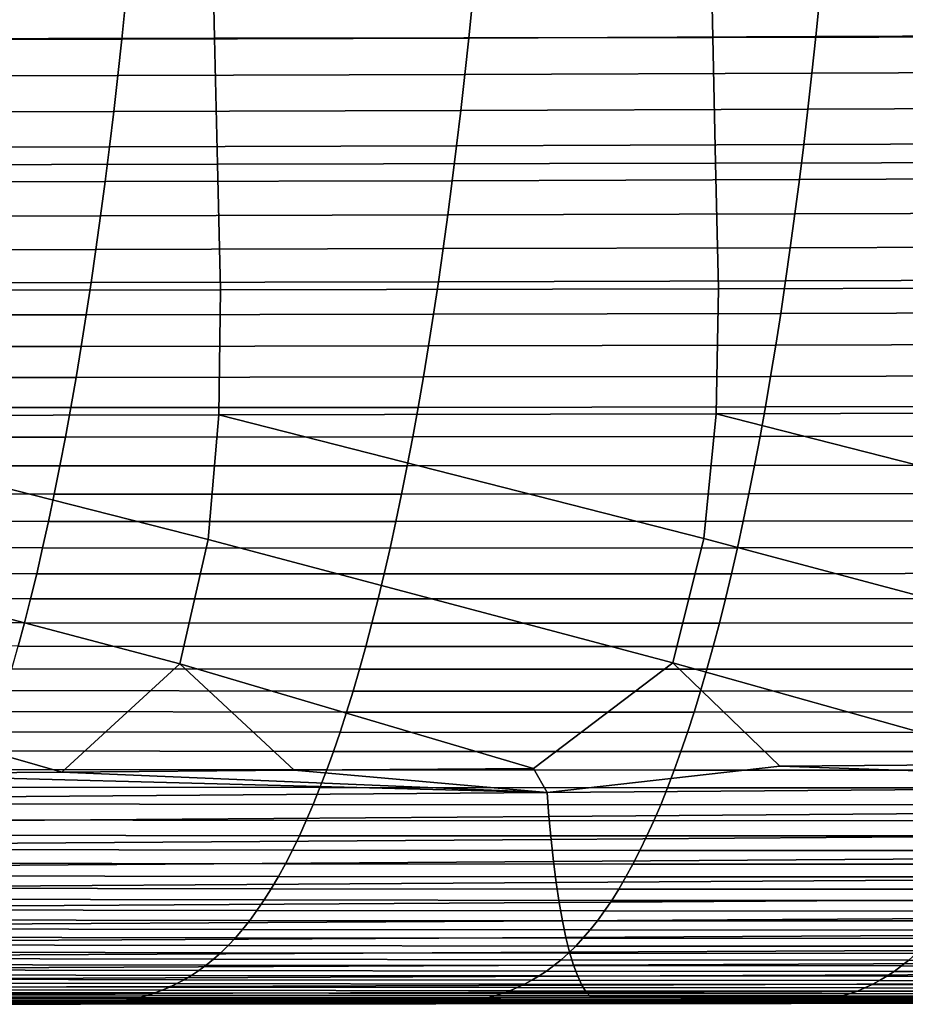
# Model space of a CAD drawing. Header units: metres. Extents: x -23 to 242, y -40 to 23.
# Tile 350 of 450: x 84 to 91, y -17 to -9. Entities that reach past the tile are written whole.
import ezdxf

# ---------------------------------------------------------------- set-up
doc = ezdxf.new("R2010")
doc.units = ezdxf.units.M
doc.layers.add('solid_10171013', color=7, linetype='CONTINUOUS')

msp = doc.modelspace()

# ---------------------------------------------------------------- linework, layer by layer
at = {"layer": 'solid_10171013'}
for points in [[(85.656242, -8.126645, 280.952911), (81.674057, -8.131844, 280.263519), (81.695641, -9.142033, 280.115051), (85.677139, -9.136181, 280.804352)], [(89.639305, -8.120321, 281.640259), (85.656242, -8.126645, 280.952911), (85.677139, -9.136181, 280.804352), (89.659386, -9.129109, 281.491913)], [(93.622498, -8.113133, 282.328217), (89.639305, -8.120321, 281.640259), (89.659386, -9.129109, 281.491913), (93.641678, -9.121105, 282.18042)], [(90.483665, -9.122928, 256.638672), (90.513786, -8.8274, 256.466095), (93.28714, -8.815445, 257.026062), (93.257187, -9.111227, 257.197144)], [(82.163094, -9.15137, 254.968689), (82.193871, -8.857107, 254.791168), (84.966789, -8.848671, 255.348801), (84.936264, -9.143449, 255.524628)], [(84.936264, -9.143449, 255.524628), (84.966789, -8.848671, 255.348801), (87.740295, -8.838579, 255.907043), (87.709984, -9.133774, 256.081207)], [(87.709984, -9.133774, 256.081207), (87.740295, -8.838579, 255.907043), (90.513786, -8.8274, 256.466095), (90.483665, -9.122928, 256.638672)], [(89.659386, -9.129109, 281.491913), (85.677139, -9.136181, 280.804352), (85.701103, -10.142781, 280.63736), (89.682518, -10.135017, 281.325653)], [(87.678528, -9.425129, 256.261902), (87.709984, -9.133774, 256.081207), (90.483665, -9.122928, 256.638672), (90.4524, -9.414692, 256.81778)], [(93.641678, -9.121105, 282.18042), (89.659386, -9.129109, 281.491913), (89.682518, -10.135017, 281.325653), (93.663895, -10.126262, 282.015289)], [(90.4524, -9.414692, 256.81778), (90.483665, -9.122928, 256.638672), (93.257187, -9.111227, 257.197144), (93.226082, -9.403321, 257.374756)], [(85.677139, -9.136181, 280.804352), (81.695641, -9.142033, 280.115051), (81.720322, -10.14924, 279.947632), (85.701103, -10.142781, 280.63736)], [(82.13118, -9.441641, 255.152695), (82.163094, -9.15137, 254.968689), (84.936264, -9.143449, 255.524628), (84.904594, -9.43431, 255.706955)], [(84.904594, -9.43431, 255.706955), (84.936264, -9.143449, 255.524628), (87.709984, -9.133774, 256.081207), (87.678528, -9.425129, 256.261902)], [(82.098145, -9.727754, 255.343094), (82.13118, -9.441641, 255.152695), (84.904594, -9.43431, 255.706955), (84.871803, -9.721079, 255.895691)], [(84.871803, -9.721079, 255.895691), (84.904594, -9.43431, 255.706955), (87.678528, -9.425129, 256.261902), (87.645943, -9.71246, 256.449005)], [(87.645943, -9.71246, 256.449005), (87.678528, -9.425129, 256.261902), (90.4524, -9.414692, 256.81778), (90.419998, -9.702497, 257.003326)], [(90.419998, -9.702497, 257.003326), (90.4524, -9.414692, 256.81778), (93.226082, -9.403321, 257.374756), (93.193848, -9.691521, 257.558807)], [(82.064011, -10.009542, 255.539795), (82.098145, -9.727754, 255.343094), (84.871803, -9.721079, 255.895691), (84.837898, -10.003579, 256.090759)], [(84.837898, -10.003579, 256.090759), (84.871803, -9.721079, 255.895691), (87.645943, -9.71246, 256.449005), (87.612251, -9.995577, 256.642456)], [(87.612251, -9.995577, 256.642456), (87.645943, -9.71246, 256.449005), (90.419998, -9.702497, 257.003326), (90.38649, -9.986147, 257.195221)], [(90.38649, -9.986147, 257.195221), (90.419998, -9.702497, 257.003326), (93.193848, -9.691521, 257.558807), (93.160492, -9.975618, 257.749207)], [(84.80291, -10.281633, 256.292053), (84.837898, -10.003579, 256.090759), (87.612251, -9.995577, 256.642456), (87.577454, -10.274296, 256.842163)], [(87.577454, -10.274296, 256.842163), (87.612251, -9.995577, 256.642456), (90.38649, -9.986147, 257.195221), (90.351875, -10.265443, 257.393372)], [(90.351875, -10.265443, 257.393372), (90.38649, -9.986147, 257.195221), (93.160492, -9.975618, 257.749207), (93.126038, -10.25541, 257.945862)], [(82.028778, -10.286839, 255.742737), (82.064011, -10.009542, 255.539795), (84.837898, -10.003579, 256.090759), (84.80291, -10.281633, 256.292053)], [(85.701103, -10.142781, 280.63736), (81.720322, -10.14924, 279.947632), (81.746315, -11.153177, 279.761108), (85.726151, -11.146236, 280.451904)], [(89.682518, -10.135017, 281.325653), (85.701103, -10.142781, 280.63736), (85.726151, -11.146236, 280.451904), (89.706505, -11.137907, 281.141724)], [(93.663895, -10.126262, 282.015289), (89.682518, -10.135017, 281.325653), (89.706505, -11.137907, 281.141724), (93.686745, -11.128527, 281.833221)], [(81.99247, -10.559478, 255.951828), (82.028778, -10.286839, 255.742737), (84.80291, -10.281633, 256.292053), (84.76683, -10.555066, 256.499542)], [(84.76683, -10.555066, 256.499542), (84.80291, -10.281633, 256.292053), (87.577454, -10.274296, 256.842163), (87.54158, -10.548429, 257.048035)], [(87.54158, -10.548429, 257.048035), (87.577454, -10.274296, 256.842163), (90.351875, -10.265443, 257.393372), (90.316177, -10.540191, 257.597656)], [(90.316177, -10.540191, 257.597656), (90.351875, -10.265443, 257.393372), (93.126038, -10.25541, 257.945862), (93.0905, -10.530688, 258.148682)], [(87.504639, -10.817789, 257.259979), (87.54158, -10.548429, 257.048035), (90.316177, -10.540191, 257.597656), (90.279411, -10.810192, 257.808044)], [(90.279411, -10.810192, 257.808044), (90.316177, -10.540191, 257.597656), (93.0905, -10.530688, 258.148682), (93.053894, -10.801248, 258.357574)], [(81.955093, -10.827291, 256.166992), (81.99247, -10.559478, 255.951828), (84.76683, -10.555066, 256.499542), (84.729683, -10.823699, 256.713074)], [(84.729683, -10.823699, 256.713074), (84.76683, -10.555066, 256.499542), (87.54158, -10.548429, 257.048035), (87.504639, -10.817789, 257.259979)], [(81.916672, -11.090116, 256.388153), (81.955093, -10.827291, 256.166992), (84.729683, -10.823699, 256.713074), (84.69149, -11.087357, 256.932617)], [(84.69149, -11.087357, 256.932617), (84.729683, -10.823699, 256.713074), (87.504639, -10.817789, 257.259979), (87.466644, -11.082191, 257.477905)], [(87.466644, -11.082191, 257.477905), (87.504639, -10.817789, 257.259979), (90.279411, -10.810192, 257.808044), (90.241592, -11.075252, 258.024414)], [(90.241592, -11.075252, 258.024414), (90.279411, -10.810192, 257.808044), (93.053894, -10.801248, 258.357574), (93.016235, -11.066882, 258.572449)], [(81.877205, -11.347781, 256.615204), (81.916672, -11.090116, 256.388153), (84.69149, -11.087357, 256.932617), (84.65226, -11.345861, 257.158051)], [(84.65226, -11.345861, 257.158051), (84.69149, -11.087357, 256.932617), (87.466644, -11.082191, 257.477905), (87.427612, -11.341445, 257.701721)], [(87.427612, -11.341445, 257.701721), (87.466644, -11.082191, 257.477905), (90.241592, -11.075252, 258.024414), (90.202736, -11.335172, 258.246674)], [(90.202736, -11.335172, 258.246674), (90.241592, -11.075252, 258.024414), (93.016235, -11.066882, 258.572449), (92.977539, -11.327386, 258.793182)], [(81.736382, -12.153612, 279.549072), (85.711266, -12.146416, 280.241272), (85.726151, -11.146236, 280.451904), (81.746315, -11.153177, 279.761108)], [(85.711266, -12.146416, 280.241272), (89.686584, -12.137739, 280.932892), (89.706505, -11.137907, 281.141724), (85.726151, -11.146236, 280.451904)], [(89.686584, -12.137739, 280.932892), (93.661728, -12.127942, 281.626495), (93.686745, -11.128527, 281.833221), (89.706505, -11.137907, 281.141724)], [(90.162865, -11.589756, 258.474731), (90.202736, -11.335172, 258.246674), (92.977539, -11.327386, 258.793182), (92.937836, -11.582552, 259.019714)], [(81.836723, -11.600122, 256.848083), (81.877205, -11.347781, 256.615204), (84.65226, -11.345861, 257.158051), (84.612, -11.599038, 257.389343)], [(84.612, -11.599038, 257.389343), (84.65226, -11.345861, 257.158051), (87.427612, -11.341445, 257.701721), (87.38755, -11.595367, 257.931396)], [(87.38755, -11.595367, 257.931396), (87.427612, -11.341445, 257.701721), (90.202736, -11.335172, 258.246674), (90.162865, -11.589756, 258.474731)], [(81.795227, -11.846973, 257.086731), (81.836723, -11.600122, 256.848083), (84.612, -11.599038, 257.389343), (84.570732, -11.846709, 257.626373)], [(84.570732, -11.846709, 257.626373), (84.612, -11.599038, 257.389343), (87.38755, -11.595367, 257.931396), (87.346489, -11.84377, 258.166779)], [(87.346489, -11.84377, 258.166779), (87.38755, -11.595367, 257.931396), (90.162865, -11.589756, 258.474731), (90.121986, -11.838809, 258.708496)], [(90.121986, -11.838809, 258.708496), (90.162865, -11.589756, 258.474731), (92.937836, -11.582552, 259.019714), (92.897118, -11.832175, 259.251892)], [(81.752731, -12.08817, 257.331024), (81.795227, -11.846973, 257.086731), (84.570732, -11.846709, 257.626373), (84.528465, -12.088701, 257.869019)], [(84.528465, -12.088701, 257.869019), (84.570732, -11.846709, 257.626373), (87.346489, -11.84377, 258.166779), (87.304428, -12.086471, 258.407776)], [(87.304428, -12.086471, 258.407776), (87.346489, -11.84377, 258.166779), (90.121986, -11.838809, 258.708496), (90.080116, -12.082135, 258.947876)], [(90.080116, -12.082135, 258.947876), (90.121986, -11.838809, 258.708496), (92.897118, -11.832175, 259.251892), (92.855423, -12.076053, 259.489685)], [(81.709274, -12.323604, 257.580872), (81.752731, -12.08817, 257.331024), (84.528465, -12.088701, 257.869019), (84.485237, -12.324898, 258.117218)], [(84.485237, -12.324898, 258.117218), (84.528465, -12.088701, 257.869019), (87.304428, -12.086471, 258.407776), (87.261406, -12.323343, 258.654297)], [(87.261406, -12.323343, 258.654297), (87.304428, -12.086471, 258.407776), (90.080116, -12.082135, 258.947876), (90.037277, -12.319606, 259.192749)], [(90.037277, -12.319606, 259.192749), (90.080116, -12.082135, 258.947876), (92.855423, -12.076053, 259.489685), (92.812767, -12.314046, 259.732941)], [(81.736382, -12.153612, 279.549072), (81.662148, -13.15027, 279.30661), (85.400726, -14.135742, 279.716187), (85.625206, -13.143152, 280.000244)], [(85.711266, -12.146416, 280.241272), (81.736382, -12.153612, 279.549072), (85.625206, -13.143152, 280.000244)], [(85.711266, -12.146416, 280.241272), (85.625206, -13.143152, 280.000244), (89.339188, -14.127726, 280.41098), (89.588646, -13.134449, 280.693695)], [(89.686584, -12.137739, 280.932892), (85.711266, -12.146416, 280.241272), (89.588646, -13.134449, 280.693695)], [(89.686584, -12.137739, 280.932892), (89.588646, -13.134449, 280.693695), (93.277466, -14.118378, 281.107971), (93.551895, -13.124532, 281.389313)], [(93.661728, -12.127942, 281.626495), (89.686584, -12.137739, 280.932892), (93.551895, -13.124532, 281.389313)], [(81.664871, -12.553197, 257.835999), (81.709274, -12.323604, 257.580872), (84.485237, -12.324898, 258.117218), (84.441063, -12.555222, 258.370758)], [(84.441063, -12.555222, 258.370758), (84.485237, -12.324898, 258.117218), (87.261406, -12.323343, 258.654297), (87.217438, -12.554313, 258.906158)], [(87.217438, -12.554313, 258.906158), (87.261406, -12.323343, 258.654297), (90.037277, -12.319606, 259.192749), (89.993507, -12.551141, 259.442963)], [(89.993507, -12.551141, 259.442963), (90.037277, -12.319606, 259.192749), (92.812767, -12.314046, 259.732941), (92.769173, -12.546077, 259.981506)], [(81.619568, -12.776876, 258.096313), (81.664871, -12.553197, 257.835999), (84.441063, -12.555222, 258.370758), (84.395988, -12.779596, 258.629425)], [(84.395988, -12.779596, 258.629425), (84.441063, -12.555222, 258.370758), (87.217438, -12.554313, 258.906158), (87.172569, -12.779301, 259.163208)], [(87.172569, -12.779301, 259.163208), (87.217438, -12.554313, 258.906158), (89.993507, -12.551141, 259.442963), (89.948822, -12.776666, 259.698334)], [(89.948822, -12.776666, 259.698334), (89.993507, -12.551141, 259.442963), (92.769173, -12.546077, 259.981506), (92.724663, -12.77207, 260.23526)], [(81.573387, -12.994567, 258.361572), (81.619568, -12.776876, 258.096313), (84.395988, -12.779596, 258.629425), (84.350029, -12.997949, 258.893097)], [(84.350029, -12.997949, 258.893097), (84.395988, -12.779596, 258.629425), (87.172569, -12.779301, 259.163208), (87.126816, -12.998232, 259.425201)], [(87.126816, -12.998232, 259.425201), (87.172569, -12.779301, 259.163208), (89.948822, -12.776666, 259.698334), (89.903259, -12.996104, 259.958679)], [(89.903259, -12.996104, 259.958679), (89.948822, -12.776666, 259.698334), (92.724663, -12.77207, 260.23526), (92.679276, -12.991951, 260.493988)], [(81.526375, -13.206196, 258.631592), (81.573387, -12.994567, 258.361572), (84.350029, -12.997949, 258.893097), (84.30323, -13.210201, 259.16156)], [(84.30323, -13.210201, 259.16156), (84.350029, -12.997949, 258.893097), (87.126816, -12.998232, 259.425201), (87.080208, -13.211032, 259.692047)], [(87.080208, -13.211032, 259.692047), (87.126816, -12.998232, 259.425201), (89.903259, -12.996104, 259.958679), (89.856842, -13.209381, 260.223907)], [(89.856842, -13.209381, 260.223907), (89.903259, -12.996104, 259.958679), (92.679276, -12.991951, 260.493988), (92.633026, -13.205643, 260.757599)], [(85.625206, -13.143152, 280.000244), (85.400726, -14.135742, 279.716187), (88.226982, -14.972578, 279.995361), (89.339188, -14.127726, 280.41098)], [(89.588646, -13.134449, 280.693695), (89.339188, -14.127726, 280.41098), (92.224434, -14.940002, 280.716003), (93.277466, -14.118378, 281.107971)], [(81.662148, -13.15027, 279.30661), (81.462616, -14.142085, 279.021484), (84.456825, -15.00241, 279.316711), (85.400726, -14.135742, 279.716187)], [(81.478554, -13.411688, 258.906189), (81.526375, -13.206196, 258.631592), (84.30323, -13.210201, 259.16156), (84.255615, -13.41628, 259.434662)], [(84.255615, -13.41628, 259.434662), (84.30323, -13.210201, 259.16156), (87.080208, -13.211032, 259.692047), (87.032784, -13.417624, 259.963562)], [(87.032784, -13.417624, 259.963562), (87.080208, -13.211032, 259.692047), (89.856842, -13.209381, 260.223907), (89.809593, -13.41642, 260.493805)], [(89.809593, -13.41642, 260.493805), (89.856842, -13.209381, 260.223907), (92.633026, -13.205643, 260.757599), (92.585953, -13.413071, 261.025909)], [(81.429955, -13.610969, 259.185211), (81.478554, -13.411688, 258.906189), (84.255615, -13.41628, 259.434662), (84.207214, -13.616108, 259.712189)], [(84.207214, -13.616108, 259.712189), (84.255615, -13.41628, 259.434662), (87.032784, -13.417624, 259.963562), (86.984566, -13.617931, 260.239563)], [(86.984566, -13.617931, 260.239563), (87.032784, -13.417624, 259.963562), (89.809593, -13.41642, 260.493805), (89.761551, -13.617145, 260.76825)], [(89.761551, -13.617145, 260.76825), (89.809593, -13.41642, 260.493805), (92.585953, -13.413071, 261.025909), (92.538071, -13.614161, 261.298798)], [(81.380615, -13.803964, 259.468414), (81.429955, -13.610969, 259.185211), (84.207214, -13.616108, 259.712189), (84.158066, -13.809611, 259.993988)], [(84.158066, -13.809611, 259.993988), (84.207214, -13.616108, 259.712189), (86.984566, -13.617931, 260.239563), (86.935593, -13.811879, 260.519867)], [(86.935593, -13.811879, 260.519867), (86.984566, -13.617931, 260.239563), (89.761551, -13.617145, 260.76825), (89.712738, -13.811481, 261.047028)], [(89.712738, -13.811481, 261.047028), (89.761551, -13.617145, 260.76825), (92.538071, -13.614161, 261.298798), (92.489418, -13.808835, 261.57608)], [(81.330574, -13.9906, 259.755646), (81.380615, -13.803964, 259.468414), (84.158066, -13.809611, 259.993988), (84.1082, -13.996713, 260.279846)], [(84.1082, -13.996713, 260.279846), (84.158066, -13.809611, 259.993988), (86.935593, -13.811879, 260.519867), (86.885887, -13.999392, 260.804321)], [(86.885887, -13.999392, 260.804321), (86.935593, -13.811879, 260.519867), (89.712738, -13.811481, 261.047028), (89.663185, -13.999351, 261.330017)], [(89.663185, -13.999351, 261.330017), (89.712738, -13.811481, 261.047028), (92.489418, -13.808835, 261.57608), (92.440002, -13.997019, 261.857635)], [(84.05764, -14.177339, 260.569641), (84.1082, -13.996713, 260.279846), (86.885887, -13.999392, 260.804321), (86.83548, -14.180392, 261.092743)], [(86.83548, -14.180392, 261.092743), (86.885887, -13.999392, 260.804321), (89.663185, -13.999351, 261.330017), (89.612923, -14.18068, 261.617065)], [(89.612923, -14.18068, 261.617065), (89.663185, -13.999351, 261.330017), (92.440002, -13.997019, 261.857635), (92.38987, -14.178638, 262.143311)], [(81.462616, -14.142085, 279.021484), (82.654167, -15.016101, 278.992188), (84.456825, -15.00241, 279.316711)], [(85.400726, -14.135742, 279.716187), (84.456825, -15.00241, 279.316711), (86.314178, -14.987907, 279.651001)], [(85.400726, -14.135742, 279.716187), (86.314178, -14.987907, 279.651001), (88.226982, -14.972578, 279.995361)], [(88.336243, -15.165504, 279.9534), (90.194946, -14.956447, 280.349945), (89.339188, -14.127726, 280.41098), (88.226982, -14.972578, 279.995361)], [(89.339188, -14.127726, 280.41098), (90.194946, -14.956447, 280.349945), (92.224434, -14.940002, 280.716003)], [(84.006424, -14.351413, 260.863159), (84.05764, -14.177339, 260.569641), (86.83548, -14.180392, 261.092743), (86.784401, -14.354805, 261.384979)], [(86.784401, -14.354805, 261.384979), (86.83548, -14.180392, 261.092743), (89.612923, -14.18068, 261.617065), (89.561966, -14.355392, 261.90799)], [(89.561966, -14.355392, 261.90799), (89.612923, -14.18068, 261.617065), (92.38987, -14.178638, 262.143311), (92.339043, -14.353616, 262.432922)], [(83.95459, -14.518859, 261.160217), (84.006424, -14.351413, 260.863159), (86.784401, -14.354805, 261.384979), (86.732681, -14.522554, 261.680847)], [(86.732681, -14.522554, 261.680847), (86.784401, -14.354805, 261.384979), (89.561966, -14.355392, 261.90799), (89.510361, -14.523412, 262.202637)], [(89.510361, -14.523412, 262.202637), (89.561966, -14.355392, 261.90799), (92.339043, -14.353616, 262.432922), (92.287537, -14.521878, 262.726349)], [(83.902153, -14.679614, 261.460632), (83.95459, -14.518859, 261.160217), (86.732681, -14.522554, 261.680847), (86.680351, -14.683576, 261.980164)], [(86.680351, -14.683576, 261.980164), (86.732681, -14.522554, 261.680847), (89.510361, -14.523412, 262.202637), (89.458122, -14.684672, 262.500854)], [(89.458122, -14.684672, 262.500854), (89.510361, -14.523412, 262.202637), (92.287537, -14.521878, 262.726349), (92.23539, -14.683356, 263.023438)], [(83.849159, -14.833698, 261.764252), (83.902153, -14.679614, 261.460632), (86.680351, -14.683576, 261.980164), (86.627441, -14.837886, 262.282806)], [(86.627441, -14.837886, 262.282806), (86.680351, -14.683576, 261.980164), (89.458122, -14.684672, 262.500854), (89.405289, -14.839192, 262.80246)], [(89.405289, -14.839192, 262.80246), (89.458122, -14.684672, 262.500854), (92.23539, -14.683356, 263.023438), (92.182625, -14.838069, 263.323975)], [(83.795624, -14.981164, 262.070892), (83.849159, -14.833698, 261.764252), (86.627441, -14.837886, 262.282806), (86.573975, -14.985546, 262.588501)], [(86.573975, -14.985546, 262.588501), (86.627441, -14.837886, 262.282806), (89.405289, -14.839192, 262.80246), (89.351891, -14.987035, 263.107208)], [(89.351891, -14.987035, 263.107208), (89.405289, -14.839192, 262.80246), (92.182625, -14.838069, 263.323975), (92.129288, -14.986085, 263.627777)], [(94.931313, -15.114726, 281.148895), (92.224434, -14.940002, 280.716003), (90.194946, -14.956447, 280.349945)], [(88.336243, -15.165504, 279.9534), (82.654167, -15.016101, 278.992188), (81.738625, -15.21558, 278.762207)], [(88.336243, -15.165504, 279.9534), (84.456825, -15.00241, 279.316711), (82.654167, -15.016101, 278.992188)], [(83.741592, -15.122068, 262.380371), (83.795624, -14.981164, 262.070892), (86.573975, -14.985546, 262.588501), (86.520004, -15.126616, 262.897125)], [(88.336243, -15.165504, 279.9534), (86.314178, -14.987907, 279.651001), (84.456825, -15.00241, 279.316711)], [(88.336243, -15.165504, 279.9534), (88.226982, -14.972578, 279.995361), (86.314178, -14.987907, 279.651001)], [(86.520004, -15.126616, 262.897125), (86.573975, -14.985546, 262.588501), (89.351891, -14.987035, 263.107208), (89.297974, -15.128265, 263.414978)], [(94.931313, -15.114726, 281.148895), (90.194946, -14.956447, 280.349945), (88.336243, -15.165504, 279.9534)], [(89.297974, -15.128265, 263.414978), (89.351891, -14.987035, 263.107208), (92.129288, -14.986085, 263.627777), (92.075417, -15.127473, 263.934662)], [(88.336243, -15.165504, 279.9534), (81.738625, -15.21558, 278.762207), (81.753006, -15.404969, 278.682617), (88.350082, -15.356315, 279.877197)], [(83.68708, -15.256465, 262.692505), (83.741592, -15.122068, 262.380371), (86.520004, -15.126616, 262.897125), (86.465546, -15.261153, 263.208496)], [(86.465546, -15.261153, 263.208496), (86.520004, -15.126616, 262.897125), (89.297974, -15.128265, 263.414978), (89.243553, -15.262947, 263.725525)], [(94.931313, -15.114726, 281.148895), (88.336243, -15.165504, 279.9534), (88.350082, -15.356315, 279.877197), (94.944702, -15.306849, 281.075928)], [(89.243553, -15.262947, 263.725525), (89.297974, -15.128265, 263.414978), (92.075417, -15.127473, 263.934662), (92.021034, -15.262302, 264.244385)], [(83.632133, -15.384409, 263.007111), (83.68708, -15.256465, 262.692505), (86.465546, -15.261153, 263.208496), (86.410629, -15.389219, 263.522369)], [(86.410629, -15.389219, 263.522369), (86.465546, -15.261153, 263.208496), (89.243553, -15.262947, 263.725525), (89.188675, -15.391147, 264.038635)], [(89.188675, -15.391147, 264.038635), (89.243553, -15.262947, 263.725525), (92.021034, -15.262302, 264.244385), (91.966179, -15.390642, 264.556732)], [(94.944702, -15.306849, 281.075928), (88.350082, -15.356315, 279.877197), (88.366661, -15.540933, 279.785309), (94.960869, -15.493051, 280.987183)], [(88.350082, -15.356315, 279.877197), (81.753006, -15.404969, 278.682617), (81.770119, -15.587881, 278.587524), (88.366661, -15.540933, 279.785309)], [(83.576767, -15.505956, 263.324036), (83.632133, -15.384409, 263.007111), (86.410629, -15.389219, 263.522369), (86.355301, -15.510874, 263.838623)], [(86.355301, -15.510874, 263.838623), (86.410629, -15.389219, 263.522369), (89.188675, -15.391147, 264.038635), (89.133369, -15.512925, 264.354187)], [(89.133369, -15.512925, 264.354187), (89.188675, -15.391147, 264.038635), (91.966179, -15.390642, 264.556732), (91.910896, -15.512561, 264.871552)], [(83.521019, -15.621161, 263.643097), (83.576767, -15.505956, 263.324036), (86.355301, -15.510874, 263.838623), (86.299583, -15.626175, 264.157013)], [(94.960869, -15.493051, 280.987183), (88.366661, -15.540933, 279.785309), (88.385834, -15.718012, 279.67865), (94.979652, -15.671972, 280.883545)], [(88.366661, -15.540933, 279.785309), (81.770119, -15.587881, 278.587524), (81.78981, -15.762986, 278.477722), (88.385834, -15.718012, 279.67865)], [(86.299583, -15.626175, 264.157013), (86.355301, -15.510874, 263.838623), (89.133369, -15.512925, 264.354187), (89.077667, -15.62835, 264.671906)], [(89.077667, -15.62835, 264.671906), (89.133369, -15.512925, 264.354187), (91.910896, -15.512561, 264.871552), (91.855217, -15.628128, 265.188599)], [(83.46492, -15.730078, 263.964111), (83.521019, -15.621161, 263.643097), (86.299583, -15.626175, 264.157013), (86.2435, -15.735184, 264.477386)], [(86.2435, -15.735184, 264.477386), (86.299583, -15.626175, 264.157013), (89.077667, -15.62835, 264.671906), (89.021606, -15.737484, 264.991638)], [(89.021606, -15.737484, 264.991638), (89.077667, -15.62835, 264.671906), (91.855217, -15.628128, 265.188599), (91.799171, -15.737413, 265.50766)], [(88.385834, -15.718012, 279.67865), (81.78981, -15.762986, 278.477722), (81.811913, -15.928957, 278.354156), (88.407448, -15.886208, 279.557983)], [(83.408493, -15.832764, 264.286896), (83.46492, -15.730078, 263.964111), (86.2435, -15.735184, 264.477386), (86.187103, -15.837959, 264.799561)], [(86.187103, -15.837959, 264.799561), (86.2435, -15.735184, 264.477386), (89.021606, -15.737484, 264.991638), (88.965225, -15.840392, 265.313171)], [(94.979652, -15.671972, 280.883545), (88.385834, -15.718012, 279.67865), (88.407448, -15.886208, 279.557983), (95.000916, -15.842254, 280.765778)], [(88.965225, -15.840392, 265.313171), (89.021606, -15.737484, 264.991638), (91.799171, -15.737413, 265.50766), (91.742798, -15.840486, 265.828552)], [(88.407448, -15.886208, 279.557983), (81.811913, -15.928957, 278.354156), (81.836281, -16.084463, 278.217621), (88.431351, -16.044176, 279.424225)], [(83.351776, -15.929271, 264.611298), (83.408493, -15.832764, 264.286896), (86.187103, -15.837959, 264.799561), (86.130409, -15.934562, 265.123352)], [(86.130409, -15.934562, 265.123352), (86.187103, -15.837959, 264.799561), (88.965225, -15.840392, 265.313171), (88.908554, -15.937139, 265.636322)], [(95.000916, -15.842254, 280.765778), (88.407448, -15.886208, 279.557983), (88.431351, -16.044176, 279.424225), (95.024498, -16.002537, 280.634705)], [(88.908554, -15.937139, 265.636322), (88.965225, -15.840392, 265.313171), (91.742798, -15.840486, 265.828552), (91.686142, -15.937413, 266.151062)], [(83.294792, -16.019657, 264.937103), (83.351776, -15.929271, 264.611298), (86.130409, -15.934562, 265.123352), (86.073456, -16.025049, 265.448547)], [(86.073456, -16.025049, 265.448547), (86.130409, -15.934562, 265.123352), (88.908554, -15.937139, 265.636322), (88.851624, -16.027788, 265.960876)], [(88.851624, -16.027788, 265.960876), (88.908554, -15.937139, 265.636322), (91.686142, -15.937413, 266.151062), (91.629227, -16.028267, 266.475006)], [(88.431351, -16.044176, 279.424225), (81.836281, -16.084463, 278.217621), (81.862755, -16.228174, 278.069), (88.457382, -16.190571, 279.278168)], [(83.237587, -16.103973, 265.26416), (83.294792, -16.019657, 264.937103), (86.073456, -16.025049, 265.448547), (86.016273, -16.109484, 265.774994)], [(86.016273, -16.109484, 265.774994), (86.073456, -16.025049, 265.448547), (88.851624, -16.027788, 265.960876), (88.794464, -16.112404, 266.286682)], [(95.024498, -16.002537, 280.634705), (88.431351, -16.044176, 279.424225), (88.457382, -16.190571, 279.278168), (95.050262, -16.151463, 280.49118)], [(88.794464, -16.112404, 266.286682), (88.851624, -16.027788, 265.960876), (91.629227, -16.028267, 266.475006), (91.57209, -16.113113, 266.80014)], [(83.180168, -16.182312, 265.592346), (83.237587, -16.103973, 265.26416), (86.016273, -16.109484, 265.774994), (85.958893, -16.187948, 266.102509)], [(85.958893, -16.187948, 266.102509), (86.016273, -16.109484, 265.774994), (88.794464, -16.112404, 266.286682), (88.737122, -16.191072, 266.613495)], [(88.737122, -16.191072, 266.613495), (88.794464, -16.112404, 266.286682), (91.57209, -16.113113, 266.80014), (91.514771, -16.192039, 267.126282)], [(88.457382, -16.190571, 279.278168), (81.862755, -16.228174, 278.069), (81.891182, -16.358765, 277.90918), (88.485405, -16.324049, 279.120667)], [(83.122559, -16.254879, 265.921509), (83.180168, -16.182312, 265.592346), (85.958893, -16.187948, 266.102509), (85.901329, -16.260647, 266.430969)], [(85.901329, -16.260647, 266.430969), (85.958893, -16.187948, 266.102509), (88.737122, -16.191072, 266.613495), (88.679596, -16.263983, 266.941284)], [(95.050262, -16.151463, 280.49118), (88.457382, -16.190571, 279.278168), (88.485405, -16.324049, 279.120667), (95.078049, -16.28767, 280.335968)], [(88.679596, -16.263983, 266.941284), (88.737122, -16.191072, 266.613495), (91.514771, -16.192039, 267.126282), (91.457283, -16.265226, 267.453369)], [(83.064766, -16.321917, 266.251617), (83.122559, -16.254879, 265.921509), (85.901329, -16.260647, 266.430969), (85.84359, -16.327806, 266.760376)], [(85.84359, -16.327806, 266.760376), (85.901329, -16.260647, 266.430969), (88.679596, -16.263983, 266.941284), (88.621895, -16.331358, 267.269958)], [(95.078049, -16.28767, 280.335968), (88.485405, -16.324049, 279.120667), (88.515251, -16.443266, 278.952576), (95.107712, -16.409803, 280.169922)], [(88.621895, -16.331358, 267.269958), (88.679596, -16.263983, 266.941284), (91.457283, -16.265226, 267.453369), (91.399635, -16.332888, 267.781311)], [(88.485405, -16.324049, 279.120667), (81.891182, -16.358765, 277.90918), (81.921402, -16.474903, 277.739014), (88.515251, -16.443266, 278.952576)], [(83.006798, -16.383663, 266.582611), (83.064766, -16.321917, 266.251617), (85.84359, -16.327806, 266.760376), (85.785683, -16.389666, 267.090637)], [(85.785683, -16.389666, 267.090637), (85.84359, -16.327806, 266.760376), (88.621895, -16.331358, 267.269958), (88.564041, -16.393425, 267.599487)], [(88.564041, -16.393425, 267.599487), (88.621895, -16.331358, 267.269958), (91.399635, -16.332888, 267.781311), (91.341827, -16.395237, 268.110077)], [(88.515251, -16.443266, 278.952576), (81.921402, -16.474903, 277.739014), (81.953239, -16.575451, 277.559448), (88.546753, -16.547066, 278.774811)], [(82.890404, -16.492239, 267.246979), (82.948677, -16.440357, 266.914429), (85.727615, -16.446451, 267.421722), (85.669411, -16.498398, 267.75351)], [(82.948677, -16.440357, 266.914429), (83.006798, -16.383663, 266.582611), (85.785683, -16.389666, 267.090637), (85.727615, -16.446451, 267.421722)], [(85.669411, -16.498398, 267.75351), (85.727615, -16.446451, 267.421722), (88.506035, -16.450405, 267.929779), (88.447891, -16.502523, 268.260834)], [(85.727615, -16.446451, 267.421722), (85.785683, -16.389666, 267.090637), (88.564041, -16.393425, 267.599487), (88.506035, -16.450405, 267.929779)], [(88.447891, -16.502523, 268.260834), (88.506035, -16.450405, 267.929779), (91.283882, -16.45249, 268.439636), (91.225792, -16.50486, 268.769897)], [(88.506035, -16.450405, 267.929779), (88.564041, -16.393425, 267.599487), (91.341827, -16.395237, 268.110077), (91.283882, -16.45249, 268.439636)], [(95.107712, -16.409803, 280.169922), (88.515251, -16.443266, 278.952576), (88.546753, -16.547066, 278.774811), (95.139084, -16.516687, 279.993958)], [(82.831993, -16.539549, 267.5802), (82.890404, -16.492239, 267.246979), (85.669411, -16.498398, 267.75351), (85.611069, -16.545736, 268.085999)], [(85.611069, -16.545736, 268.085999), (85.669411, -16.498398, 267.75351), (88.447891, -16.502523, 268.260834), (88.389618, -16.550001, 268.592529)], [(88.389618, -16.550001, 268.592529), (88.447891, -16.502523, 268.260834), (91.225792, -16.50486, 268.769897), (91.167587, -16.552563, 269.100861)], [(95.139084, -16.516687, 279.993958), (88.546753, -16.547066, 278.774811), (88.579659, -16.635057, 278.588837), (95.171898, -16.607908, 279.80954)], [(91.167587, -16.552563, 269.100861), (91.225792, -16.50486, 268.769897), (94.003258, -16.505491, 269.28067), (93.945114, -16.553493, 269.61087)], [(88.546753, -16.547066, 278.774811), (81.953239, -16.575451, 277.559448), (81.986435, -16.660046, 277.371979), (88.579659, -16.635057, 278.588837)], [(82.71479, -16.621407, 268.248474), (82.773453, -16.582525, 267.914062), (85.552597, -16.588701, 268.419098), (85.494011, -16.627522, 268.752747)], [(82.773453, -16.582525, 267.914062), (82.831993, -16.539549, 267.5802), (85.611069, -16.545736, 268.085999), (85.552597, -16.588701, 268.419098)], [(85.494011, -16.627522, 268.752747), (85.552597, -16.588701, 268.419098), (88.331215, -16.593065, 268.924866), (88.272705, -16.631937, 269.257751)], [(85.552597, -16.588701, 268.419098), (85.611069, -16.545736, 268.085999), (88.389618, -16.550001, 268.592529), (88.331215, -16.593065, 268.924866)], [(88.272705, -16.631937, 269.257751), (88.331215, -16.593065, 268.924866), (91.109253, -16.595814, 269.432404), (91.050819, -16.634829, 269.764526)], [(88.331215, -16.593065, 268.924866), (88.389618, -16.550001, 268.592529), (91.167587, -16.552563, 269.100861), (91.109253, -16.595814, 269.432404)], [(95.171898, -16.607908, 279.80954), (88.579659, -16.635057, 278.588837), (88.613693, -16.707039, 278.39624), (95.205887, -16.683235, 279.618164)], [(91.050819, -16.634829, 269.764526), (91.109253, -16.595814, 269.432404), (93.886856, -16.59701, 269.94165), (93.828491, -16.636244, 270.27301)], [(91.109253, -16.595814, 269.432404), (91.167587, -16.552563, 269.100861), (93.945114, -16.553493, 269.61087), (93.886856, -16.59701, 269.94165)], [(88.579659, -16.635057, 278.588837), (81.986435, -16.660046, 277.371979), (82.020706, -16.728514, 277.178131), (88.613693, -16.707039, 278.39624)], [(82.538216, -16.715887, 269.254364), (82.597168, -16.687849, 268.918671), (85.376534, -16.693665, 269.421478), (85.317657, -16.721449, 269.756439)], [(82.597168, -16.687849, 268.918671), (82.656029, -16.656435, 268.583374), (85.435318, -16.662432, 269.086884), (85.376534, -16.693665, 269.421478)], [(82.656029, -16.656435, 268.583374), (82.71479, -16.621407, 268.248474), (85.494011, -16.627522, 268.752747), (85.435318, -16.662432, 269.086884)], [(85.376534, -16.693665, 269.421478), (85.435318, -16.662432, 269.086884), (88.214088, -16.666842, 269.591125), (88.15538, -16.698002, 269.924957)], [(85.435318, -16.662432, 269.086884), (85.494011, -16.627522, 268.752747), (88.272705, -16.631937, 269.257751), (88.214088, -16.666842, 269.591125)], [(88.15538, -16.698002, 269.924957), (88.214088, -16.666842, 269.591125), (90.992279, -16.669817, 270.097168), (90.933647, -16.700998, 270.430267)], [(88.214088, -16.666842, 269.591125), (88.272705, -16.631937, 269.257751), (91.050819, -16.634829, 269.764526), (90.992279, -16.669817, 270.097168)], [(95.205887, -16.683235, 279.618164), (88.613693, -16.707039, 278.39624), (88.648575, -16.762812, 278.198517), (95.240776, -16.742445, 279.421448)], [(90.933647, -16.700998, 270.430267), (90.992279, -16.669817, 270.097168), (93.770027, -16.671402, 270.604889), (93.711479, -16.702688, 270.937225)], [(90.992279, -16.669817, 270.097168), (91.050819, -16.634829, 269.764526), (93.828491, -16.636244, 270.27301), (93.770027, -16.671402, 270.604889)], [(88.613693, -16.707039, 278.39624), (82.020706, -16.728514, 277.178131), (82.055794, -16.780684, 276.979492), (88.648575, -16.762812, 278.198517)], [(88.648575, -16.762812, 278.198517), (82.055794, -16.780684, 276.979492), (82.091446, -16.816381, 276.777588), (88.684059, -16.802176, 277.997253)], [(82.360954, -16.782007, 270.262939), (82.420105, -16.762774, 269.926544), (85.199692, -16.767593, 270.427246), (85.14061, -16.786348, 270.763)], [(82.420105, -16.762774, 269.926544), (82.479195, -16.740789, 269.590332), (85.258705, -16.746019, 270.091705), (85.199692, -16.767593, 270.427246)], [(82.479195, -16.740789, 269.590332), (82.538216, -16.715887, 269.254364), (85.317657, -16.721449, 269.756439), (85.258705, -16.746019, 270.091705)], [(85.199692, -16.767593, 270.427246), (85.258705, -16.746019, 270.091705), (88.03772, -16.749987, 270.59375), (87.978783, -16.771248, 270.928589)], [(85.258705, -16.746019, 270.091705), (85.317657, -16.721449, 269.756439), (88.096588, -16.725641, 270.259186), (88.03772, -16.749987, 270.59375)], [(85.317657, -16.721449, 269.756439), (85.376534, -16.693665, 269.421478), (88.15538, -16.698002, 269.924957), (88.096588, -16.725641, 270.259186)], [(87.978783, -16.771248, 270.928589), (88.03772, -16.749987, 270.59375), (90.816147, -16.752794, 271.097626), (90.757294, -16.773834, 271.431763)], [(88.03772, -16.749987, 270.59375), (88.096588, -16.725641, 270.259186), (90.874939, -16.728586, 270.763763), (90.816147, -16.752794, 271.097626)], [(88.096588, -16.725641, 270.259186), (88.15538, -16.698002, 269.924957), (90.933647, -16.700998, 270.430267), (90.874939, -16.728586, 270.763763)], [(95.240776, -16.742445, 279.421448), (88.648575, -16.762812, 278.198517), (88.684059, -16.802176, 277.997253), (95.276314, -16.785307, 279.220886)], [(90.757294, -16.773834, 271.431763), (90.816147, -16.752794, 271.097626), (93.594147, -16.754465, 271.60318), (93.535385, -16.775368, 271.936646)], [(90.816147, -16.752794, 271.097626), (90.874939, -16.728586, 270.763763), (93.652855, -16.730307, 271.27002), (93.594147, -16.754465, 271.60318)], [(90.874939, -16.728586, 270.763763), (90.933647, -16.700998, 270.430267), (93.711479, -16.702688, 270.937225), (93.652855, -16.730307, 271.27002)], [(82.091446, -16.816381, 276.777588), (78.245995, -16.840271, 275.857025), (84.063667, -16.838669, 276.805481), (84.725166, -16.83164, 277.054352)], [(82.073593, -16.840836, 276.453949), (81.350479, -16.84481, 275.980377), (84.131531, -16.841499, 276.472443), (84.063667, -16.838669, 276.805481)], [(81.350479, -16.84481, 275.980377), (81.410027, -16.847956, 275.645264), (84.190964, -16.844484, 276.137726), (84.131531, -16.841499, 276.472443)], [(81.410027, -16.847956, 275.645264), (81.469559, -16.850943, 275.309937), (84.250397, -16.847469, 275.802795), (84.190964, -16.844484, 276.137726)], [(82.005035, -16.848793, 272.2836), (82.064445, -16.842634, 271.946716), (84.844467, -16.843948, 272.443878), (84.785126, -16.849451, 272.780243)], [(82.064445, -16.842634, 271.946716), (82.123833, -16.834705, 271.609833), (84.903786, -16.836674, 272.107513), (84.844467, -16.843948, 272.443878)], [(88.684059, -16.802176, 277.997253), (82.091446, -16.816381, 276.777588), (84.725166, -16.83164, 277.054352)], [(82.123833, -16.834705, 271.609833), (82.183182, -16.824841, 271.27298), (84.963058, -16.827448, 271.77124), (84.903786, -16.836674, 272.107513)], [(82.183182, -16.824841, 271.27298), (82.242485, -16.812878, 270.936188), (85.022293, -16.816103, 271.435028), (84.963058, -16.827448, 271.77124)], [(82.242485, -16.812878, 270.936188), (82.301743, -16.798655, 270.599487), (85.081474, -16.80246, 271.098938), (85.022293, -16.816103, 271.435028)], [(82.301743, -16.798655, 270.599487), (82.360954, -16.782007, 270.262939), (85.14061, -16.786348, 270.763), (85.081474, -16.80246, 271.098938)], [(84.725166, -16.83164, 277.054352), (84.063667, -16.838669, 276.805481), (84.131531, -16.841499, 276.472443), (85.03392, -16.83754, 276.976959)], [(85.03392, -16.83754, 276.976959), (84.131531, -16.841499, 276.472443), (86.912422, -16.837822, 276.96524), (86.843285, -16.835306, 277.297333)], [(84.131531, -16.841499, 276.472443), (84.190964, -16.844484, 276.137726), (86.971703, -16.840662, 276.63092), (86.912422, -16.837822, 276.96524)], [(84.190964, -16.844484, 276.137726), (84.250397, -16.847469, 275.802795), (87.031006, -16.843645, 276.296387), (86.971703, -16.840662, 276.63092)], [(84.250397, -16.847469, 275.802795), (84.309822, -16.850304, 275.467651), (87.090309, -16.846607, 275.961609), (87.031006, -16.843645, 276.296387)], [(88.684059, -16.802176, 277.997253), (84.725166, -16.83164, 277.054352), (91.191925, -16.829233, 278.071442), (91.204765, -16.820225, 278.254883)], [(84.725166, -16.83164, 277.054352), (89.624908, -16.831533, 277.792114), (91.191925, -16.829233, 278.071442)], [(84.725166, -16.83164, 277.054352), (88.073334, -16.833687, 277.515747), (89.624908, -16.831533, 277.792114)], [(84.725166, -16.83164, 277.054352), (86.843285, -16.835306, 277.297333), (88.073334, -16.833687, 277.515747)], [(84.725166, -16.83164, 277.054352), (85.03392, -16.83754, 276.976959), (86.843285, -16.835306, 277.297333)], [(84.785126, -16.849451, 272.780243), (84.844467, -16.843948, 272.443878), (87.624062, -16.84457, 272.94165), (87.564804, -16.849474, 273.277496)], [(84.844467, -16.843948, 272.443878), (84.903786, -16.836674, 272.107513), (87.683281, -16.837883, 272.605835), (87.624062, -16.84457, 272.94165)], [(84.903786, -16.836674, 272.107513), (84.963058, -16.827448, 271.77124), (87.74247, -16.829231, 272.270111), (87.683281, -16.837883, 272.605835)], [(84.963058, -16.827448, 271.77124), (85.022293, -16.816103, 271.435028), (87.80162, -16.818426, 271.934479), (87.74247, -16.829231, 272.270111)], [(85.022293, -16.816103, 271.435028), (85.081474, -16.80246, 271.098938), (87.860725, -16.805285, 271.598999), (87.80162, -16.818426, 271.934479)], [(85.081474, -16.80246, 271.098938), (85.14061, -16.786348, 270.763), (87.919785, -16.789619, 271.263702), (87.860725, -16.805285, 271.598999)], [(85.14061, -16.786348, 270.763), (85.199692, -16.767593, 270.427246), (87.978783, -16.771248, 270.928589), (87.919785, -16.789619, 271.263702)], [(88.073334, -16.833687, 277.515747), (86.843285, -16.835306, 277.297333), (86.912422, -16.837822, 276.96524)], [(88.073334, -16.833687, 277.515747), (86.912422, -16.837822, 276.96524), (89.692955, -16.83378, 277.459961), (89.624908, -16.831533, 277.792114)], [(86.912422, -16.837822, 276.96524), (86.971703, -16.840662, 276.63092), (89.752075, -16.836498, 277.126038), (89.692955, -16.83378, 277.459961)], [(86.971703, -16.840662, 276.63092), (87.031006, -16.843645, 276.296387), (89.811218, -16.839495, 276.79184), (89.752075, -16.836498, 277.126038)], [(87.031006, -16.843645, 276.296387), (87.090309, -16.846607, 275.961609), (89.870377, -16.842588, 276.457397), (89.811218, -16.839495, 276.79184)], [(87.090309, -16.846607, 275.961609), (87.149628, -16.849386, 275.626617), (89.929558, -16.8456, 276.122772), (89.870377, -16.842588, 276.457397)], [(87.564804, -16.849474, 273.277496), (87.624062, -16.84457, 272.94165), (90.403114, -16.844559, 273.441223), (90.343956, -16.848921, 273.77655)], [(87.624062, -16.84457, 272.94165), (87.683281, -16.837883, 272.605835), (90.462242, -16.838402, 273.105957), (90.403114, -16.844559, 273.441223)], [(87.683281, -16.837883, 272.605835), (87.74247, -16.829231, 272.270111), (90.521339, -16.830254, 272.770782), (90.462242, -16.838402, 273.105957)], [(87.74247, -16.829231, 272.270111), (87.80162, -16.818426, 271.934479), (90.580399, -16.819918, 272.43576), (90.521339, -16.830254, 272.770782)], [(87.80162, -16.818426, 271.934479), (87.860725, -16.805285, 271.598999), (90.639412, -16.807199, 272.100891), (90.580399, -16.819918, 272.43576)], [(87.860725, -16.805285, 271.598999), (87.919785, -16.789619, 271.263702), (90.69838, -16.791904, 271.766205), (90.639412, -16.807199, 272.100891)], [(87.919785, -16.789619, 271.263702), (87.978783, -16.771248, 270.928589), (90.757294, -16.773834, 271.431763), (90.69838, -16.791904, 271.766205)], [(95.276314, -16.785307, 279.220886), (88.684059, -16.802176, 277.997253), (91.204765, -16.820225, 278.254883)], [(91.191925, -16.829233, 278.071442), (89.624908, -16.831533, 277.792114), (89.692955, -16.83378, 277.459961)], [(91.191925, -16.829233, 278.071442), (89.692955, -16.83378, 277.459961), (92.473206, -16.829391, 277.956268), (92.405029, -16.827366, 278.287842)], [(89.692955, -16.83378, 277.459961), (89.752075, -16.836498, 277.126038), (92.53215, -16.832026, 277.622681), (92.473206, -16.829391, 277.956268)], [(89.752075, -16.836498, 277.126038), (89.811218, -16.839495, 276.79184), (92.591125, -16.835056, 277.288849), (92.53215, -16.832026, 277.622681)], [(89.811218, -16.839495, 276.79184), (89.870377, -16.842588, 276.457397), (92.650139, -16.838291, 276.954773), (92.591125, -16.835056, 277.288849)], [(89.870377, -16.842588, 276.457397), (89.929558, -16.8456, 276.122772), (92.709175, -16.841534, 276.620483), (92.650139, -16.838291, 276.954773)], [(89.929558, -16.8456, 276.122772), (89.988754, -16.848347, 275.787933), (92.768234, -16.844589, 276.286011), (92.709175, -16.841534, 276.620483)], [(89.988754, -16.848347, 275.787933), (90.047958, -16.850651, 275.452942), (92.827301, -16.84726, 275.951416), (92.768234, -16.844589, 276.286011)], [(90.343956, -16.848921, 273.77655), (90.403114, -16.844559, 273.441223), (93.18177, -16.843952, 273.942474), (93.122719, -16.847834, 274.277283)], [(90.403114, -16.844559, 273.441223), (90.462242, -16.838402, 273.105957), (93.240799, -16.838257, 273.607758), (93.18177, -16.843952, 273.942474)], [(90.462242, -16.838402, 273.105957), (90.521339, -16.830254, 272.770782), (93.299797, -16.830542, 273.273163), (93.240799, -16.838257, 273.607758)], [(90.521339, -16.830254, 272.770782), (90.580399, -16.819918, 272.43576), (93.358757, -16.820601, 272.93869), (93.299797, -16.830542, 273.273163)], [(90.580399, -16.819918, 272.43576), (90.639412, -16.807199, 272.100891), (93.417686, -16.808229, 272.604462), (93.358757, -16.820601, 272.93869)], [(90.639412, -16.807199, 272.100891), (90.69838, -16.791904, 271.766205), (93.476562, -16.793221, 272.270416), (93.417686, -16.808229, 272.604462)], [(90.69838, -16.791904, 271.766205), (90.757294, -16.773834, 271.431763), (93.535385, -16.775368, 271.936646), (93.476562, -16.793221, 272.270416)], [(91.204765, -16.820225, 278.254883), (91.191925, -16.829233, 278.071442), (92.405029, -16.827366, 278.287842)], [(81.469559, -16.850943, 275.309937), (81.529091, -16.853643, 274.974396), (84.309822, -16.850304, 275.467651), (84.250397, -16.847469, 275.802795)], [(81.529091, -16.853643, 274.974396), (81.588615, -16.855927, 274.638702), (84.369255, -16.852842, 275.132324), (84.309822, -16.850304, 275.467651)], [(81.588615, -16.855927, 274.638702), (81.648132, -16.857664, 274.302765), (84.428688, -16.854935, 274.796783), (84.369255, -16.852842, 275.132324)], [(81.648132, -16.857664, 274.302765), (81.707642, -16.858725, 273.966644), (84.488113, -16.856436, 274.461029), (84.428688, -16.854935, 274.796783)], [(81.707642, -16.858725, 273.966644), (81.767143, -16.858976, 273.630341), (84.547539, -16.857197, 274.125122), (84.488113, -16.856436, 274.461029)], [(81.767143, -16.858976, 273.630341), (81.826637, -16.858273, 273.293823), (84.606956, -16.857052, 273.789062), (84.547539, -16.857197, 274.125122)], [(81.826637, -16.858273, 273.293823), (81.886124, -16.856449, 272.957184), (84.666367, -16.855829, 273.45285), (84.606956, -16.857052, 273.789062)], [(81.886124, -16.856449, 272.957184), (81.945587, -16.853344, 272.620422), (84.725761, -16.853354, 273.116577), (84.666367, -16.855829, 273.45285)], [(81.945587, -16.853344, 272.620422), (82.005035, -16.848793, 272.2836), (84.785126, -16.849451, 272.780243), (84.725761, -16.853354, 273.116577)], [(84.309822, -16.850304, 275.467651), (84.369255, -16.852842, 275.132324), (87.149628, -16.849386, 275.626617), (87.090309, -16.846607, 275.961609)], [(84.369255, -16.852842, 275.132324), (84.428688, -16.854935, 274.796783), (87.208946, -16.851814, 275.291443), (87.149628, -16.849386, 275.626617)], [(84.428688, -16.854935, 274.796783), (84.488113, -16.856436, 274.461029), (87.268265, -16.853729, 274.956085), (87.208946, -16.851814, 275.291443)], [(84.488113, -16.856436, 274.461029), (84.547539, -16.857197, 274.125122), (87.327591, -16.854963, 274.620544), (87.268265, -16.853729, 274.956085)], [(84.547539, -16.857197, 274.125122), (84.606956, -16.857052, 273.789062), (87.386909, -16.855339, 274.284912), (87.327591, -16.854963, 274.620544)], [(84.606956, -16.857052, 273.789062), (84.666367, -16.855829, 273.45285), (87.446228, -16.854673, 273.949158), (87.386909, -16.855339, 274.284912)], [(84.666367, -16.855829, 273.45285), (84.725761, -16.853354, 273.116577), (87.505524, -16.852779, 273.613342), (87.446228, -16.854673, 273.949158)], [(84.725761, -16.853354, 273.116577), (84.785126, -16.849451, 272.780243), (87.564804, -16.849474, 273.277496), (87.505524, -16.852779, 273.613342)], [(87.149628, -16.849386, 275.626617), (87.208946, -16.851814, 275.291443), (89.988754, -16.848347, 275.787933), (89.929558, -16.8456, 276.122772)], [(87.208946, -16.851814, 275.291443), (87.268265, -16.853729, 274.956085), (90.047958, -16.850651, 275.452942), (89.988754, -16.848347, 275.787933)], [(87.268265, -16.853729, 274.956085), (87.327591, -16.854963, 274.620544), (90.10717, -16.852329, 275.117828), (90.047958, -16.850651, 275.452942)], [(87.327591, -16.854963, 274.620544), (87.386909, -16.855339, 274.284912), (90.166374, -16.853191, 274.782593), (90.10717, -16.852329, 275.117828)], [(87.386909, -16.855339, 274.284912), (87.446228, -16.854673, 273.949158), (90.225578, -16.853041, 274.447266), (90.166374, -16.853191, 274.782593)], [(87.446228, -16.854673, 273.949158), (87.505524, -16.852779, 273.613342), (90.284775, -16.851683, 274.111908), (90.225578, -16.853041, 274.447266)], [(87.505524, -16.852779, 273.613342), (87.564804, -16.849474, 273.277496), (90.343956, -16.848921, 273.77655), (90.284775, -16.851683, 274.111908)], [(90.047958, -16.850651, 275.452942), (90.10717, -16.852329, 275.117828), (92.886391, -16.849352, 275.616699), (92.827301, -16.84726, 275.951416)], [(90.10717, -16.852329, 275.117828), (90.166374, -16.853191, 274.782593), (92.94548, -16.850662, 275.281891), (92.886391, -16.849352, 275.616699)], [(90.166374, -16.853191, 274.782593), (90.225578, -16.853041, 274.447266), (93.004562, -16.850983, 274.947021), (92.94548, -16.850662, 275.281891)], [(90.225578, -16.853041, 274.447266), (90.284775, -16.851683, 274.111908), (93.063644, -16.850109, 274.612152), (93.004562, -16.850983, 274.947021)], [(90.284775, -16.851683, 274.111908), (90.343956, -16.848921, 273.77655), (93.122719, -16.847834, 274.277283), (93.063644, -16.850109, 274.612152)]]:
    msp.add_3dface(points, dxfattribs=at)

doc.saveas('drawing.dxf')
